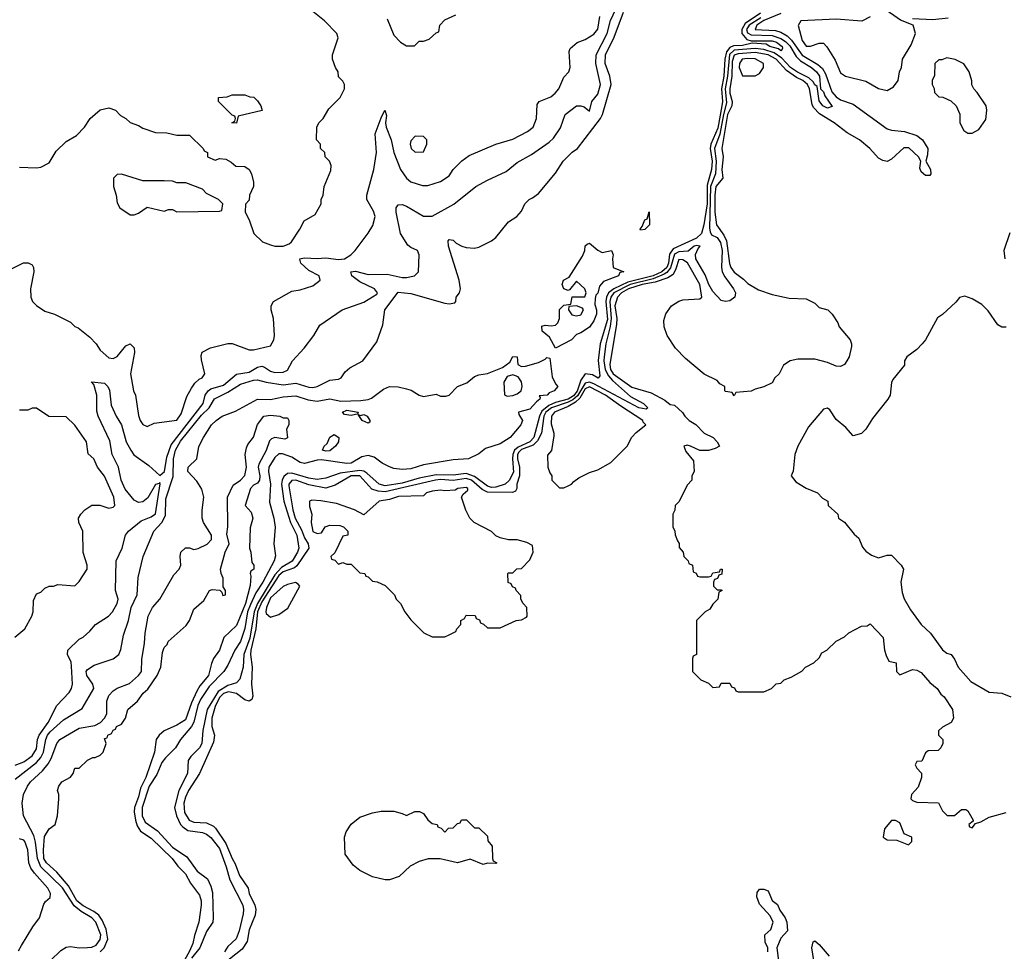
# Model space of a CAD drawing. Header units: inches. Extents: x 2380249 to 2585472, y 382747 to 546448.
# Tile 467 of 626: x 2513071 to 2517701, y 481193 to 485575. Entities that reach past the tile are written whole.
import ezdxf

# ---------------------------------------------------------------- set-up
doc = ezdxf.new("R2010")
doc.units = ezdxf.units.IN
doc.header["$MEASUREMENT"] = 0
doc.layers.add('C5418', color=7, linetype='Continuous')

msp = doc.modelspace()

# ---------------------------------------------------------------- linework, layer by layer
at = {"layer": 'C5418', "color": 4}
for points, elevation in [([(2513030, 484402), (2513088.4, 484431.6), (2513111.6, 484431.6), (2513130, 484422), (2513136, 484410), (2513137.3, 484390), (2513122, 484310), (2513124, 484270), (2513131.3, 484250), (2513150, 484231.3), (2513190, 484204.7), (2513234, 484190), (2513310, 484152), (2513330, 484132), (2513345.4, 484125.4), (2513401.4, 484081.4), (2513430.5, 484050.5), (2513450, 484021), (2513490, 483984.7), (2513510, 483981), (2513530, 483990.8), (2513570, 484042), (2513590, 484050.8), (2513610, 484031.3), (2513610.5, 484009.5), (2513591.3, 483910), (2513606.8, 483830), (2513614.8, 483810), (2513630, 483714), (2513638, 483690), (2513650, 483672), (2513670, 483662), (2513703.1, 483676.9), (2513810, 483692), (2513830, 483722), (2513857.5, 483802.5), (2513878.6, 483841.4), (2513894.5, 483865.5), (2513915.1, 483884.9), (2513929.2, 483890.8), (2513942, 483910), (2513925.2, 483974.8), (2513924, 483996), (2513928.9, 484011.1), (2513968.9, 484031.1), (2514050, 484052), (2514070, 484052), (2514150, 484022.8), (2514170, 484022.8), (2514250, 484041), (2514266, 484070), (2514269.3, 484090), (2514265.2, 484170), (2514253.2, 484210), (2514254, 484230), (2514264, 484250), (2514350, 484298.8), (2514390, 484304), (2514450, 484322.8), (2514484, 484350), (2514479, 484370), (2514430, 484396.2), (2514392.3, 484430), (2514388.9, 484448.9), (2514386, 484450), (2514410, 484455.3), (2514470, 484451.6), (2514510, 484456), (2514570, 484447), (2514598, 484450), (2514628.7, 484470), (2514648.7, 484490), (2514709.3, 484570.7), (2514731.9, 484608.1), (2514742.7, 484650), (2514734.9, 484674.9), (2514703.7, 484730), (2514703.7, 484750), (2514735.6, 484870), (2514749.5, 484950), (2514742, 485038), (2514770, 485114), (2514788.7, 485150), (2514795.3, 485124.7), (2514791, 485090), (2514794.8, 485070), (2514817.6, 485010), (2514830.4, 484950), (2514862.4, 484870), (2514890, 484830.6), (2514910, 484813.4), (2514964.7, 484795.3), (2514990, 484796), (2515050, 484814.8), (2515090, 484841), (2515110, 484871), (2515150, 484911), (2515184.1, 484935.9), (2515309.6, 484990.4), (2515390, 485014), (2515459, 485050), (2515485.2, 485070), (2515500.9, 485110), (2515503.6, 485176.4), (2515514, 485190), (2515568.1, 485211.9), (2515589.4, 485230), (2515606.6, 485250), (2515630, 485304.7), (2515654, 485330), (2515659, 485350), (2515654.6, 485425.4), (2515660.2, 485439.8), (2515692.5, 485467.5), (2515730, 485482.8), (2515770, 485507.3), (2515790, 485531.3), (2515799.5, 485590)], 32), ([(2513050, 482068), (2513090, 482084.4), (2513130, 482113.4), (2513150, 482146), (2513155.1, 482190), (2513162.6, 482210), (2513205.4, 482270), (2513246, 482350), (2513303.7, 482410), (2513314.5, 482430), (2513319.5, 482450), (2513314.5, 482534.5), (2513312.5, 482552.5), (2513295.3, 482590), (2513298, 482610), (2513350, 482662), (2513368.9, 482671.1), (2513400.2, 482699.8), (2513428, 482730), (2513488, 482770), (2513508, 482790), (2513528.7, 482830), (2513534, 482850), (2513522, 482890), (2513525.2, 483030), (2513553.2, 483090), (2513568.7, 483150), (2513582, 483170), (2513641.5, 483218.5), (2513690, 483236.3), (2513709.5, 483250.5), (2513731.4, 483391.4), (2513730, 483398), (2513726.8, 483393.2), (2513710, 483389.3), (2513673.6, 483326.4), (2513650, 483307), (2513630, 483304.5), (2513610, 483315.1), (2513567.5, 483367.5), (2513548.5, 483410), (2513535.1, 483470), (2513505.6, 483530), (2513495.1, 483595.1), (2513439.3, 483710), (2513433.6, 483733.6), (2513433.2, 483810), (2513419, 483859), (2513408, 483872), (2513470, 483866), (2513486, 483850), (2513493, 483833), (2513501.6, 483761.6), (2513524.9, 483710), (2513550.3, 483670), (2513571.8, 483590), (2513593.4, 483550), (2513608.4, 483528.4), (2513678.5, 483478.5), (2513730, 483430.8), (2513751.3, 483450), (2513762.2, 483517.8), (2513784, 483576), (2513934.5, 483770), (2513943.5, 483810), (2513956.9, 483830), (2513970, 483838.5), (2514030, 483856.9), (2514090, 483908.7), (2514150, 483916.9), (2514190, 483941.1), (2514210, 483945.3), (2514221.7, 483941.7), (2514250, 483922), (2514270, 483916.3), (2514310, 483917.3), (2514330, 483926.8), (2514353.2, 483970), (2514409, 484030), (2514454, 484090), (2514482, 484138), (2514588, 484210), (2514690, 484246.8), (2514750, 484284.7), (2514754, 484290), (2514739, 484310), (2514670, 484342), (2514633.2, 484370), (2514628.7, 484390), (2514650, 484391.8), (2514710, 484377.6), (2514798.9, 484378.9), (2514870, 484362.4), (2514890, 484362), (2514928, 484370), (2514946, 484390), (2514948.7, 484470), (2514942, 484490), (2514910, 484504), (2514895.5, 484515.5), (2514861.2, 484570), (2514840.9, 484670), (2514841.2, 484690), (2514850, 484704.7), (2514870, 484706), (2514890, 484698.8), (2514970, 484650.5), (2515010, 484650.5), (2515111.7, 484708.3), (2515215.3, 484790), (2515270, 484821), (2515358, 484862), (2515410, 484904), (2515478, 484942), (2515561.2, 484998.8), (2515581.2, 485018.8), (2515614, 485066), (2515635.3, 485130), (2515688.7, 485170), (2515710, 485171), (2515726, 485166), (2515750, 485144.7), (2515761.2, 485190), (2515790, 485224.9), (2515802.4, 485270), (2515780.4, 485370), (2515781, 485410), (2515832.7, 485510), (2515849.1, 485570.9), (2515874.8, 485625.2)], 28), ([(2513050, 482003.2), (2513150, 482081.5), (2513170, 482104.9), (2513182.3, 482130), (2513194.1, 482190), (2513201.5, 482210), (2513213.9, 482226), (2513277.7, 482282.3), (2513364.5, 482335.5), (2513419.7, 482430), (2513415.1, 482450), (2513386.3, 482490), (2513384.2, 482510), (2513390, 482519.1), (2513421.6, 482538.4), (2513510.9, 482569.1), (2513537.6, 482590), (2513547.2, 482612.7), (2513559.6, 482680.4), (2513582.4, 482750), (2513594.8, 482810), (2513623.1, 482870), (2513628.3, 482951.7), (2513651.5, 483050), (2513702, 483170), (2513739.2, 483210), (2513756.2, 483243.8), (2513758.8, 483321.2), (2513793.2, 483426.8), (2513794.5, 483510), (2513804.3, 483550), (2513826.7, 483593.3), (2513925.5, 483714.5), (2513962.5, 483750), (2513987.5, 483792.5), (2514050, 483823.6), (2514110, 483861.3), (2514170, 483880.2), (2514190, 483882), (2514230.2, 483870.2), (2514310, 483857.8), (2514370, 483865.4), (2514430, 483847), (2514450, 483846), (2514470, 483850.3), (2514530, 483880.5), (2514570, 483884), (2514582, 483890), (2514600.9, 483919.1), (2514622.7, 483937.3), (2514684, 483970), (2514750, 484060.7), (2514779.2, 484140.8), (2514788.2, 484210), (2514850, 484294), (2514910, 484288), (2515070, 484241.6), (2515090, 484239.1), (2515116.5, 484243.5), (2515122, 484250), (2515124, 484270), (2515139.3, 484290), (2515143.7, 484310), (2515137.6, 484350), (2515087, 484510), (2515085.2, 484534.8), (2515090, 484542), (2515110, 484538.8), (2515124.1, 484524.1), (2515150, 484510.6), (2515170, 484504), (2515210, 484501), (2515230, 484506), (2515290, 484534.8), (2515310, 484551), (2515370, 484624.7), (2515408, 484650), (2515430, 484674), (2515446, 484710), (2515466, 484730), (2515483.1, 484736.9), (2515510, 484758), (2515590, 484854), (2515627.3, 484910), (2515668.5, 484951.5), (2515694.5, 484970), (2515802.7, 485110), (2515812.2, 485130), (2515852.6, 485270), (2515846.4, 485310), (2515824.5, 485370), (2515826.2, 485410), (2515866, 485494), (2515909.8, 485610.2)], 24), ([(2513070, 484882), (2513150, 484878), (2513170, 484882), (2513210, 484902), (2513243.1, 484956.9), (2513290, 485002), (2513338, 485030), (2513375.3, 485070), (2513402, 485110), (2513450, 485151), (2513490, 485161), (2513522, 485150), (2513545.4, 485125.4), (2513570.9, 485110.9), (2513590, 485092), (2513630, 485078), (2513650, 485064.7), (2513710, 485044.7), (2513763.6, 485043.6), (2513810, 485032), (2513870, 485032), (2513934, 484970), (2513938, 484958), (2513954, 484950), (2513954, 484930), (2513990, 484914), (2514010, 484922), (2514039.6, 484919.6), (2514066, 484906), (2514087.1, 484887.1), (2514130, 484884.7), (2514150, 484871.3), (2514161, 484850), (2514170.7, 484810.7), (2514170.8, 484790), (2514151.3, 484750), (2514150, 484726), (2514132.7, 484707.3), (2514132, 484670), (2514150, 484634), (2514172, 484570), (2514212, 484530), (2514250, 484516.3), (2514270, 484510.6), (2514309.5, 484510.5), (2514338.4, 484521.6), (2514349, 484530), (2514388.7, 484590), (2514408, 484630), (2514460.4, 484659.6), (2514488, 484710), (2514488, 484730), (2514498, 484750), (2514502, 484790), (2514534.6, 484865.4), (2514535.3, 484890), (2514528, 484910), (2514508, 484930), (2514506, 484950), (2514486, 484970), (2514486, 484990), (2514466, 485010), (2514468, 485070), (2514478, 485090), (2514498, 485110), (2514524, 485156), (2514578, 485210), (2514598, 485250), (2514598, 485270), (2514590, 485286), (2514570, 485306), (2514568, 485330), (2514555.3, 485350), (2514542, 485390), (2514542, 485410), (2514568.7, 485490), (2514562, 485510), (2514504, 485570), (2514450, 485613.2)], 36), ([(2516554.3, 485605.7), (2516483.1, 485556.9), (2516466, 485530), (2516466, 485510), (2516490, 485482.7), (2516510, 485475.2), (2516610, 485475.3), (2516630.3, 485470), (2516656.9, 485450), (2516658, 485442), (2516654, 485430), (2516650.3, 485429.7), (2516638.9, 485438.9), (2516598.4, 485450), (2516580.7, 485460.7), (2516514.7, 485465.3), (2516470, 485454.4), (2516427.2, 485452.8), (2516410, 485444.9), (2516395, 485425), (2516386.8, 485390), (2516382.5, 485310), (2516370.5, 485250), (2516376.3, 485190), (2516373.3, 485170), (2516354.1, 485065.9), (2516321.1, 484990), (2516317.7, 484970), (2516327.1, 484910), (2516324.1, 484870), (2516303.2, 484796.8), (2516303, 484710), (2516288.8, 484610), (2516276.6, 484570), (2516252.9, 484547.1), (2516143.2, 484496.8), (2516127.3, 484472.7), (2516121.2, 484430), (2516113.3, 484410), (2516090.9, 484389.1), (2516050, 484369.9), (2515930, 484340.7), (2515864.1, 484310), (2515839.8, 484290), (2515830.1, 484270), (2515827.5, 484250), (2515834.4, 484165.6), (2515800.1, 484050), (2515791.7, 483971.7), (2515799.5, 483900.5), (2515790.4, 483889.7), (2515764.2, 483904.2), (2515730, 483909.6), (2515710, 483880.5), (2515691.7, 483828.3), (2515674.4, 483805.6), (2515650, 483790.8), (2515590, 483774.1), (2515559.3, 483760.7), (2515526.1, 483733.9), (2515515, 483710), (2515488.7, 483610), (2515470.4, 483589.6), (2515414.9, 483565.1), (2515397.6, 483550), (2515390.1, 483530), (2515388.8, 483510), (2515392.6, 483447.4), (2515372.4, 483407.6), (2515354.4, 483390), (2515310, 483376.8), (2515290, 483375.2), (2515270, 483380.6), (2515210, 483427.3), (2515170, 483440.7), (2515110, 483432.4), (2515030, 483434.8), (2514950, 483419), (2514870, 483395), (2514790, 483383.2), (2514760.7, 483390), (2514702.8, 483442.8), (2514690, 483451.4), (2514670, 483455.6), (2514577.4, 483442.6), (2514510, 483419.1), (2514470, 483412.9), (2514430, 483418.2), (2514350, 483442.9), (2514330, 483441.2), (2514312.9, 483427.2), (2514304.6, 483410), (2514302.5, 483390), (2514313.7, 483310), (2514344, 483210), (2514374.6, 483150), (2514384.2, 483090), (2514377.5, 483070), (2514352, 483028), (2514301.5, 482998.5), (2514270, 482963.9), (2514190, 482829.8), (2514173.2, 482790), (2514153.8, 482666.2), (2514125.1, 482590), (2514122.2, 482530), (2514106.4, 482473.6), (2514090, 482455.6), (2514050, 482444.2), (2514004.4, 482415.6), (2513952.4, 482330), (2513932.4, 482232.4), (2513926.9, 482170), (2513916.9, 482150), (2513875.3, 482110), (2513862.6, 482090), (2513859.5, 482030), (2513819.1, 481950), (2513799.6, 481870), (2513809.1, 481830), (2513827.9, 481790), (2513838, 481778), (2513862, 481762), (2513930, 481752.6), (2513950, 481744.2), (2513970, 481728.4), (2514010, 481676.4), (2514042.4, 481590), (2514059, 481530), (2514119.6, 481410), (2514124, 481390), (2514122, 481370), (2514103.5, 481290), (2514088.5, 481251.5), (2514050, 481216.3), (2514034.7, 481190)], 24), ([(2514799.6, 485579.6), (2514830, 485502), (2514862, 485470), (2514890, 485452), (2514927.3, 485452.7), (2514950, 485474), (2514970, 485474), (2514996.4, 485483.6), (2515030, 485514), (2515042, 485518), (2515046, 485550), (2515070, 485574), (2515122, 485598)], 36), ([(2516650, 485603.9), (2516570, 485571.1), (2516538, 485550), (2516529.5, 485529.5), (2516624.8, 485524.8), (2516650, 485517.2), (2516679.5, 485499.5), (2516699.5, 485479.5), (2516750, 485408.4), (2516823.9, 485363.9), (2516845.3, 485345.3), (2516860.3, 485320.3), (2516890, 485236.4), (2516910, 485212.9), (2516930, 485198), (2516990, 485177.3), (2517150, 485062.8), (2517170, 485056.3), (2517232, 485050), (2517290, 485030.6), (2517316, 485010), (2517341, 484970), (2517339.8, 484940.2), (2517331.3, 484910), (2517354, 484870), (2517356, 484850), (2517350, 484842), (2517330, 484842.7), (2517310, 484859), (2517303.2, 484876.8), (2517308, 484910), (2517298, 484930), (2517252.1, 484972.1), (2517227.9, 484972.1), (2517170, 484919), (2517150, 484909), (2517130, 484913.2), (2517110, 484924), (2517069.2, 484970), (2517019.3, 485010), (2516962.7, 485042.7), (2516900.9, 485090), (2516832.1, 485132.1), (2516803.1, 485163.1), (2516796.9, 485176.9), (2516784.6, 485250), (2516775.7, 485270), (2516753.1, 485290), (2516723.8, 485303.8), (2516676.3, 485336.3), (2516627.4, 485390), (2516590, 485410.4), (2516530, 485421.3), (2516450, 485415.3), (2516430, 485408.3), (2516421.7, 485378.3), (2516419.8, 485310), (2516409.6, 485250), (2516410.2, 485230), (2516420.6, 485190), (2516419.6, 485170), (2516398.9, 485130), (2516373.1, 484970), (2516378.7, 484930), (2516372.4, 484870), (2516378, 484830), (2516345.2, 484790), (2516339.8, 484750), (2516339.3, 484670), (2516347.6, 484610), (2516381.7, 484561.7), (2516395, 484535), (2516409.2, 484429.2), (2516415.5, 484410), (2516430, 484387.7), (2516475.2, 484355.2), (2516494.4, 484334.4), (2516544.5, 484304.5), (2516610, 484282.8), (2516690, 484266), (2516770, 484262), (2516810, 484242), (2516830, 484222), (2516870.9, 484210.9), (2516892, 484190), (2516918, 484150), (2516924.7, 484130), (2516976, 484070), (2516982.8, 484050), (2516982, 484038), (2516970.7, 483990), (2516960.7, 483970), (2516950, 483954), (2516930, 483944), (2516910, 483945.2), (2516870, 483962.7), (2516810, 483979.3), (2516730, 483979), (2516694, 483970), (2516662, 483950), (2516642, 483910), (2516622, 483890), (2516610, 483868), (2516570, 483848), (2516530, 483838), (2516510, 483828), (2516438, 483822), (2516430, 483806), (2516422, 483822), (2516390, 483826), (2516386, 483830), (2516386, 483850), (2516363.1, 483863.1), (2516350, 483878), (2516290, 483908), (2516202, 483982), (2516155.3, 484030), (2516115.3, 484090), (2516102, 484130), (2516100.2, 484159.8), (2516110, 484192), (2516135.3, 484230), (2516170, 484251.3), (2516190, 484258), (2516270, 484262.8), (2516279, 484270), (2516269.3, 484330), (2516211.3, 484431.3), (2516190, 484445.1), (2516170, 484447.6), (2516156.8, 484403.2), (2516143.7, 484376.3), (2516119.5, 484360.5), (2516059.1, 484340.9), (2515998.4, 484330), (2515934.3, 484310), (2515900.2, 484290), (2515882.2, 484270), (2515869.5, 484230), (2515878.8, 484170), (2515876.9, 484143.1), (2515846.4, 483953.6), (2515849.5, 483930), (2515861.8, 483910), (2515950, 483847.4), (2516039.8, 483819.8), (2516105.4, 483785.4), (2516130, 483764.7), (2516150, 483762), (2516187.3, 483727.3), (2516198, 483710), (2516218.8, 483690), (2516250.5, 483670.5), (2516290, 483631), (2516331.3, 483610), (2516351.3, 483590), (2516362, 483570), (2516342, 483558), (2516310, 483548.7), (2516268.7, 483548.7), (2516226, 483570), (2516210, 483574), (2516194, 483570), (2516203.6, 483543.6), (2516239.6, 483499.6), (2516242, 483450), (2516232, 483430), (2516231.3, 483408.7), (2516210, 483386), (2516171.6, 483308.4), (2516154, 483290), (2516151.6, 483268.4), (2516142, 483250), (2516142, 483190), (2516152, 483170), (2516152.7, 483152.7), (2516163.6, 483123.6), (2516171.6, 483111.6), (2516172.7, 483092.7), (2516191.3, 483071.3), (2516194, 483050), (2516214, 483030), (2516218, 483018), (2516234, 483010), (2516238, 482978), (2516252.7, 482972.7), (2516258, 482958), (2516270, 482954), (2516310, 482954), (2516322, 482958), (2516330, 482974), (2516362, 482978), (2516366, 482990), (2516374, 482990), (2516372.7, 482967.3), (2516358, 482962), (2516352.7, 482947.3), (2516338, 482942), (2516334, 482930), (2516334, 482910), (2516350, 482894), (2516370, 482894), (2516374, 482890), (2516358, 482882), (2516354, 482850), (2516330, 482826), (2516316.9, 482803.1), (2516294, 482790), (2516254, 482750), (2516254, 482590), (2516238, 482582), (2516234, 482570), (2516234, 482510), (2516274, 482470), (2516310, 482454), (2516330, 482434), (2516362, 482438), (2516370, 482454), (2516410, 482454), (2516418, 482438), (2516432.7, 482432.7), (2516438, 482418), (2516450, 482414), (2516570, 482414), (2516606, 482430), (2516628.4, 482451.6), (2516650, 482454), (2516666, 482470), (2516698, 482482), (2516748.4, 482511.6), (2516766, 482530), (2516806, 482550), (2516830, 482574), (2516843.1, 482596.9), (2516866, 482610), (2516910, 482652), (2516950, 482672), (2516970, 482692), (2517030, 482722), (2517056.4, 482723.6), (2517070, 482734), (2517131.3, 482670), (2517138, 482610), (2517145.4, 482585.4), (2517158, 482558), (2517192, 482550), (2517194, 482510), (2517210, 482494), (2517270, 482518), (2517290, 482516), (2517310, 482504.7), (2517350, 482458), (2517384.7, 482430), (2517402.8, 482402.8), (2517418, 482390), (2517458, 482330), (2517462, 482290), (2517451, 482270), (2517410, 482248), (2517392, 482230), (2517392, 482210), (2517411.3, 482190), (2517411.3, 482170), (2517402, 482150), (2517390, 482138), (2517343.6, 482136.4), (2517330, 482126), (2517312.7, 482087.3), (2517290, 482086), (2517282, 482070), (2517290, 482054), (2517311.3, 482031.3), (2517311.1, 482011.1), (2517295.3, 481964.7), (2517264.7, 481930), (2517262, 481910), (2517270, 481902), (2517290, 481894), (2517391.6, 481891.6), (2517410, 481854), (2517432.7, 481832.7), (2517467.3, 481832.7), (2517500.4, 481859.6), (2517519.6, 481859.6), (2517530, 481854), (2517554, 481810), (2517554, 481806), (2517534, 481790), (2517538, 481778), (2517550, 481774), (2517566, 481794), (2517590, 481802), (2517630, 481824.7), (2517710, 481846.8)], 32), ([(2517070.9, 485589.1), (2517030.9, 485569.1), (2516910, 485577.3), (2516744.7, 485570), (2516731.6, 485548.4), (2516750, 485478), (2516770, 485451), (2516790, 485451), (2516830, 485464.7), (2516850, 485464.7), (2516867.1, 485447.1), (2516904.9, 485384.9), (2516930, 485324.7), (2516954, 485310), (2517050, 485286), (2517110, 485251.3), (2517150, 485242), (2517180.4, 485259.6), (2517202, 485290), (2517208.7, 485330), (2517218, 485350), (2517222, 485390), (2517263.1, 485456.9), (2517284, 485510), (2517272.7, 485550), (2517212.9, 485572.9), (2517130, 485631.3)], 36), ([(2516555.6, 485584.4), (2516501.1, 485550), (2516487.9, 485530), (2516493.6, 485513.6), (2516510, 485504.4), (2516610, 485501.2), (2516650, 485487.5), (2516672.1, 485472.1), (2516692, 485452), (2516722.4, 485402.4), (2516741.8, 485381.8), (2516794.9, 485350), (2516818.6, 485330), (2516831.8, 485310), (2516836.3, 485250), (2516850, 485236.3), (2516857.4, 485217.4), (2516892.2, 485167.8), (2516870, 485158.7), (2516846.9, 485170), (2516830, 485193.2), (2516821.5, 485261.5), (2516810, 485269.5), (2516802.8, 485282.8), (2516781.3, 485301.3), (2516728, 485328), (2516695.5, 485350), (2516654.5, 485394.5), (2516618.9, 485418.9), (2516570, 485435.5), (2516530, 485439.9), (2516430, 485432.5), (2516408.5, 485411.5), (2516400.1, 485310), (2516388.7, 485250), (2516395, 485185), (2516379.9, 485130), (2516362.8, 485037.2), (2516338.3, 484970), (2516346.7, 484910), (2516342.7, 484850), (2516320.1, 484790), (2516315.4, 484595.4), (2516317.1, 484577.1), (2516324, 484564), (2516350, 484550.2), (2516366.6, 484526.6), (2516374, 484490), (2516371, 484411), (2516374.5, 484390), (2516386.3, 484366.3), (2516427.6, 484310), (2516437.4, 484290), (2516434.4, 484270), (2516410, 484253), (2516390, 484249.6), (2516370, 484254.7), (2516330, 484296.9), (2516311.6, 484330), (2516294.9, 484374.9), (2516250.9, 484450), (2516249.6, 484470.4), (2516261.3, 484498.7), (2516271.1, 484510), (2516253.3, 484513.3), (2516242, 484510), (2516213.6, 484486.4), (2516170, 484483), (2516150, 484472.9), (2516131.6, 484408.4), (2516114.4, 484385.6), (2516102.1, 484377.9), (2516050, 484355.9), (2515941.2, 484330), (2515864.4, 484290), (2515850.8, 484270), (2515846.7, 484250), (2515852.9, 484170), (2515848, 484132), (2515826.8, 484050), (2515819.5, 483990), (2515818, 483970), (2515824.8, 483930), (2515840.3, 483900.3), (2515858.6, 483878.6), (2515943.7, 483803.7), (2516003.8, 483770), (2516024, 483750), (2516017.3, 483742.7), (2515982, 483750), (2515770, 483862.5), (2515750, 483869.9), (2515730, 483866), (2515693.6, 483806.5), (2515672.5, 483787.5), (2515650, 483775.8), (2515572.4, 483750), (2515545, 483730), (2515535.9, 483710), (2515524.4, 483630), (2515506, 483594), (2515485.8, 483574.2), (2515430, 483553.3), (2515418.7, 483541.3), (2515411.5, 483530), (2515411.5, 483510), (2515421.2, 483470), (2515421.5, 483430), (2515408.2, 483390), (2515408.8, 483370), (2515403.1, 483356.9), (2515389, 483351), (2515270, 483352.5), (2515245.1, 483365.1), (2515195.3, 483410), (2515170, 483417.8), (2515110, 483407.7), (2515050, 483412.4), (2515026.8, 483410), (2514790, 483353.9), (2514757.2, 483357.2), (2514727.5, 483367.5), (2514670, 483430.5), (2514630, 483429.8), (2514553.7, 483386.3), (2514510, 483372.1), (2514430, 483387.1), (2514370, 483408.7), (2514350, 483408), (2514337.3, 483390), (2514337.3, 483382.7), (2514354.7, 483270), (2514367, 483230), (2514396.5, 483176.5), (2514410, 483137.6), (2514427.8, 483110), (2514430.3, 483090), (2514374.2, 483005.8), (2514363.5, 482996.5), (2514310, 482978.3), (2514290, 482960.7), (2514210, 482837.7), (2514188.9, 482790), (2514181.5, 482710), (2514157.7, 482610), (2514155.9, 482590), (2514164.4, 482530), (2514160.3, 482450), (2514166.7, 482393.3), (2514162.5, 482377.5), (2514150, 482369.6), (2514130, 482376.4), (2514090, 482405.3), (2514053.6, 482413.6), (2514030, 482406.2), (2514010, 482386.9), (2513990, 482344.5), (2513974, 482290), (2513974.3, 482250), (2513986.7, 482210), (2513982.9, 482177.1), (2513917, 482030), (2513865.3, 481950), (2513850, 481918), (2513843.2, 481890), (2513845.5, 481845.5), (2513867.2, 481810), (2513890, 481800.8), (2513950, 481797.4), (2513981.8, 481781.8), (2513992.4, 481772.4), (2514040.2, 481700.2), (2514069.4, 481629.4), (2514084.8, 481604.8), (2514104.9, 481550), (2514144.9, 481490), (2514150, 481464.7), (2514177.3, 481410), (2514182, 481390), (2514177.5, 481362.5), (2514150, 481294), (2514140.7, 481239.3), (2514116.5, 481203.5), (2514027.3, 481132.7)], 28), ([(2517437, 485583), (2517365.3, 485574.7), (2517270, 485579)], 32), ([(2517726.4, 484573.6), (2517698, 484490), (2517702.8, 484450)], 36), ([(2517710, 484129.2), (2517690, 484129.4), (2517670, 484139.3), (2517625.6, 484205.6), (2517595.5, 484235.5), (2517550, 484262), (2517514.6, 484274.6), (2517490, 484268.7), (2517473, 484247), (2517410, 484189), (2517386.8, 484173.2), (2517330.4, 484069.6), (2517314.8, 484050), (2517290, 484024), (2517242, 483990), (2517232, 483970), (2517231.3, 483950), (2517176.9, 483883.1), (2517171, 483869), (2517164, 483810), (2517153.4, 483790), (2517080.5, 483699.5), (2517050, 483649), (2517030, 483629), (2516990, 483618), (2516956.5, 483656.5), (2516910, 483695.3), (2516880.2, 483740.2), (2516870, 483748.7), (2516850, 483744), (2516780.2, 483659.8), (2516730.3, 483570), (2516715.8, 483530), (2516707.7, 483452.3), (2516698, 483430), (2516721.4, 483401.4), (2516770, 483371), (2516822, 483350), (2516845.4, 483325.4), (2516871, 483311), (2516872, 483290), (2516918, 483250), (2516922, 483230), (2516950, 483212), (2516995.3, 483155.3), (2517016.8, 483136.8), (2517033.7, 483093.7), (2517050, 483076), (2517076.8, 483056.8), (2517110, 483044.7), (2517150, 483057.3), (2517170, 483057.3), (2517216, 483010), (2517227.3, 482990), (2517214.9, 482930), (2517220.3, 482880.3), (2517230.4, 482850.4), (2517259.3, 482799.3), (2517310.7, 482730), (2517354, 482690), (2517410, 482611), (2517430, 482596), (2517451, 482590), (2517467.3, 482567.3), (2517484, 482530), (2517542.9, 482462.9), (2517630, 482412.7), (2517690, 482406.8), (2517731, 482390)], 36), ([(2513216.2, 481150), (2513263.7, 481196.3), (2513290, 481212.7), (2513310, 481215.3), (2513350, 481209.2), (2513390, 481210.3), (2513410, 481212.9), (2513430, 481222.3), (2513450, 481248.4), (2513453, 481270), (2513428.7, 481330), (2513410.4, 481350.4), (2513360.6, 481380.6), (2513327.4, 481407.4), (2513271.6, 481491.6), (2513170, 481590.9), (2513154.6, 481630), (2513146, 481706), (2513137.8, 481737.8), (2513089.7, 481830), (2513082.4, 481890), (2513089.6, 481930), (2513107.7, 481970), (2513122, 481990), (2513177.6, 482042.4), (2513204.8, 482075.2), (2513219.4, 482100.6), (2513245.7, 482170), (2513260.4, 482190), (2513350, 482243.2), (2513424.2, 482255.8), (2513451, 482269), (2513470.5, 482289.5), (2513480.2, 482310), (2513480.9, 482370), (2513490, 482395.8), (2513510, 482418.7), (2513528.9, 482431.1), (2513586.6, 482453.4), (2513629.4, 482490), (2513644, 482510), (2513645.4, 482565.4), (2513658, 482642), (2513660.4, 482690), (2513675.8, 482770), (2513695.8, 482810), (2513729.6, 482850), (2513796.2, 482963.8), (2513820.9, 482990), (2513829.2, 483010), (2513825.2, 483050), (2513829.4, 483070), (2513850, 483090.7), (2513870, 483090.8), (2513890, 483084), (2513910, 483088), (2513952.1, 483107.9), (2513973.3, 483130), (2513973.3, 483150), (2513935.8, 483210), (2513929.7, 483230), (2513928.3, 483268.3), (2513936.8, 483330), (2513927.7, 483367.7), (2513904.6, 483404.6), (2513861.6, 483450), (2513862.9, 483470), (2513903.7, 483510), (2513912.9, 483567.1), (2513936, 483610), (2513972.3, 483670), (2513995.1, 483690), (2514023.7, 483710), (2514085.6, 483734.4), (2514190, 483790.3), (2514250, 483788.8), (2514310, 483801.5), (2514370, 483806.3), (2514427.2, 483787.2), (2514470, 483780.9), (2514530, 483791.4), (2514581.7, 483781.7), (2514675, 483784.9), (2514710, 483788.9), (2514724.9, 483795.1), (2514781.8, 483838.2), (2514810.3, 483850.3), (2514850, 483848.4), (2514890, 483839.5), (2514912.3, 483832.3), (2514950, 483808.8), (2514970, 483803.6), (2515030, 483813.2), (2515050, 483805.2), (2515075.5, 483804.5), (2515090.8, 483809.2), (2515129.7, 483850), (2515173.4, 483866.6), (2515210, 483896.3), (2515230, 483905.5), (2515270, 483910.4), (2515340.7, 483939.3), (2515375.1, 483964.9), (2515390, 483990.8), (2515411, 483990), (2515412.7, 483952.7), (2515430, 483944.7), (2515450, 483946), (2515510, 483963.6), (2515541.6, 483978.4), (2515550, 483986.7), (2515563.5, 483983.5), (2515574.7, 483894.7), (2515590, 483862), (2515602, 483850), (2515584.7, 483830), (2515560.5, 483819.5), (2515551, 483810), (2515514, 483806), (2515518.8, 483798.8), (2515517.3, 483790), (2515501.5, 483778.5), (2515470, 483742.7), (2515416, 483730), (2515418, 483718), (2515436, 483690), (2515426.8, 483670), (2515377.3, 483610), (2515330, 483580.5), (2515262, 483558), (2515230, 483533.2), (2515182, 483510), (2515110, 483504.7), (2514970, 483480.9), (2514910, 483462.7), (2514870, 483459.7), (2514830, 483464.2), (2514810, 483471.6), (2514775.1, 483490), (2514737.8, 483517.8), (2514710, 483524.8), (2514680.2, 483519.8), (2514630.3, 483490), (2514610, 483487.3), (2514490, 483504.5), (2514470, 483504), (2514410, 483487.1), (2514390, 483492.4), (2514350, 483517.3), (2514307.2, 483532.8), (2514290, 483533.6), (2514270, 483516.2), (2514242.3, 483470), (2514240.2, 483450), (2514250.1, 483390.1), (2514245.4, 483305.4), (2514265.5, 483230), (2514271.7, 483188.3), (2514266.4, 483110), (2514273.4, 483053.4), (2514266.9, 483030), (2514215.1, 482930), (2514181.1, 482878.9), (2514156.1, 482823.9), (2514142.8, 482790), (2514130, 482712.3), (2514110, 482649.8), (2514082.9, 482610), (2514050, 482539.6), (2514030.3, 482510), (2513961.6, 482438.4), (2513921.7, 482378.3), (2513908.7, 482350), (2513890, 482271.8), (2513879.3, 482250), (2513826.7, 482190), (2513803.1, 482150), (2513756.4, 482103.6), (2513739.4, 482080.6), (2513715.5, 482024.5), (2513679.8, 481970), (2513647, 481870), (2513647.6, 481830), (2513661.4, 481801.4), (2513719.8, 481759.8), (2513790, 481683.2), (2513857.7, 481637.7), (2513905.7, 481570), (2513953.4, 481533.4), (2513970, 481499.1), (2513976.9, 481470), (2513981.1, 481350), (2513978.7, 481330), (2513950, 481287), (2513918, 481210), (2513878.4, 481161.6)], 16), ([(2513048.7, 482671.3), (2513095.3, 482710), (2513128.7, 482770), (2513134, 482790), (2513136.4, 482843.6), (2513150, 482874), (2513170, 482882), (2513190, 482902), (2513208.9, 482911.1), (2513230, 482911.3), (2513250, 482918), (2513330, 482912), (2513350, 482932), (2513388, 482990), (2513388.7, 483010), (2513369.1, 483069.1), (2513368.7, 483170), (2513348.7, 483210), (2513348, 483230), (2513358, 483250), (2513378, 483270), (2513410, 483291.3), (2513448.4, 483291.6), (2513490, 483278), (2513510, 483282), (2513518, 483290), (2513513.2, 483330), (2513470, 483428.7), (2513437.2, 483470), (2513419, 483510), (2513393.6, 483533.6), (2513385.2, 483590), (2513330, 483668), (2513290, 483708), (2513208.4, 483708.4), (2513150, 483748), (2513130, 483748), (2513110, 483738), (2513070, 483738)], 32), ([(2513450, 481190.2), (2513467.6, 481210), (2513484.8, 481250), (2513477.5, 481297.5), (2513458.9, 481338.9), (2513442.4, 481362.4), (2513419.9, 481379.9), (2513370, 481406.3), (2513339.8, 481430), (2513300.5, 481500.5), (2513244.9, 481564.9), (2513197.6, 481610), (2513185.3, 481630), (2513182.6, 481670), (2513187, 481733), (2513209, 481770), (2513238, 481790), (2513249, 481830), (2513255.3, 481910), (2513255.3, 481930), (2513249, 481950), (2513255.3, 481970), (2513269.1, 481990.9), (2513310, 482012), (2513322, 482030), (2513330, 482054), (2513350, 482054), (2513390, 482092), (2513414.6, 482105.4), (2513425.4, 482105.4), (2513450, 482116), (2513464, 482130), (2513478, 482170), (2513470, 482194), (2513482, 482198), (2513486, 482210), (2513502, 482218), (2513510, 482234), (2513522, 482238), (2513526, 482250), (2513550, 482262), (2513568.7, 482290), (2513579, 482330), (2513625.2, 482370), (2513652, 482408), (2513673.4, 482426.6), (2513718, 482490), (2513735.1, 482530), (2513742, 482598), (2513750, 482622), (2513764, 482636), (2513769.3, 482650.7), (2513853.6, 482726.4), (2513869, 482750), (2513890, 482802), (2513936.5, 482843.5), (2513964, 482890), (2513975.3, 482895.3), (2514012.7, 482892.7), (2514022, 482882), (2514026.8, 482866.8), (2514038, 482870), (2514038, 482890), (2514027.3, 482907.3), (2514028.4, 482948.4), (2514018, 482970), (2514015.3, 482990), (2514037.2, 483070), (2514055.3, 483110), (2514044.8, 483155.2), (2514049.2, 483190), (2514048.7, 483330), (2514074.2, 483385.8), (2514108.7, 483410), (2514130, 483431.3), (2514138, 483470), (2514131.8, 483530), (2514138, 483562), (2514143.3, 483576.7), (2514170, 483612), (2514190, 483671), (2514219, 483710), (2514250, 483715.5), (2514294, 483710), (2514310, 483702), (2514330, 483702), (2514336, 483690), (2514336, 483670), (2514326, 483650), (2514331, 483609), (2514318, 483602), (2514270, 483609.6), (2514255.6, 483604.4), (2514245.7, 483594.3), (2514230, 483549.3), (2514195.8, 483484.2), (2514192.8, 483470), (2514200.3, 483430), (2514199.3, 483410), (2514190, 483396), (2514170, 483386), (2514156.3, 483370), (2514131, 483290), (2514159.1, 483259.1), (2514166.8, 483230), (2514155.3, 483184.7), (2514152, 483090), (2514158, 483070), (2514162, 483022), (2514172, 483010), (2514172, 482990), (2514158, 482982), (2514154, 482970), (2514158, 482958), (2514154, 482914), (2514133.5, 482830), (2514090, 482725.2), (2514031, 482669), (2514010.8, 482610), (2513982.8, 482570), (2513972.8, 482547.2), (2513959.5, 482490), (2513918.7, 482441.3), (2513903.9, 482416.1), (2513878.6, 482361.4), (2513850, 482282), (2513810, 482257), (2513750, 482229.5), (2513726.8, 482210), (2513713.4, 482190), (2513704.9, 482130), (2513664.6, 482010), (2513639.7, 481960.3), (2513630, 481919.3), (2513610.2, 481870), (2513608.7, 481850), (2513615.9, 481810), (2513624, 481784), (2513638.6, 481758.6), (2513690, 481725.5), (2513788, 481630), (2513814.2, 481594.2), (2513850, 481557.3), (2513873.8, 481513.8), (2513917.1, 481457.1), (2513924.9, 481430), (2513924.9, 481410), (2513912.7, 481330), (2513892.3, 481267.7), (2513884.9, 481230), (2513870, 481193.6), (2513830, 481123.8)], 12), ([(2513065.3, 481194.7), (2513079.5, 481220.5), (2513132.1, 481307.9), (2513163.6, 481350), (2513184.4, 481415.6), (2513191.9, 481428.1), (2513213.8, 481446.2), (2513215.6, 481464.4), (2513204, 481490), (2513140, 481560), (2513124, 481584), (2513114.2, 481610), (2513108.9, 481670), (2513094.6, 481710), (2513090, 481715.6), (2513070, 481722.3)], 24), ([(2516588.7, 481190), (2516589, 481210), (2516576.6, 481236.6), (2516575.1, 481270), (2516603.7, 481296.3), (2516614, 481330), (2516599.3, 481359.3), (2516550, 481415.3), (2516537.2, 481450), (2516539, 481470), (2516550, 481484.7), (2516570, 481484.7), (2516590, 481478), (2516610, 481432), (2516633.7, 481413.7), (2516646, 481386), (2516670.9, 481350.9), (2516678, 481330), (2516682, 481290), (2516650, 481255.3), (2516630.8, 481210), (2516644.4, 481110)], 28), ([(2516809, 481130), (2516795.3, 481210), (2516802, 481238), (2516810, 481242), (2516830, 481224.7), (2516878, 481170)], 28)]:
    msp.add_lwpolyline(points, dxfattribs=dict(at, elevation=elevation))
for points, elevation in [([(2516493.5, 485393.5), (2516468.2, 485390), (2516455.5, 485370), (2516453.4, 485350), (2516470, 485311), (2516528.9, 485311.1), (2516550, 485322), (2516568.7, 485350), (2516568.7, 485370), (2516530, 485390.9)], 36), ([(2517430, 485395.3), (2517407.3, 485387.3), (2517392.7, 485387.3), (2517374, 485370), (2517372.7, 485312.7), (2517362, 485290), (2517362, 485270), (2517371.6, 485251.6), (2517372.7, 485232.7), (2517392.7, 485212.7), (2517411.6, 485211.6), (2517450, 485194), (2517474, 485170), (2517491.1, 485131.1), (2517492, 485090), (2517510, 485054), (2517530, 485042), (2517550, 485042), (2517580.4, 485059.6), (2517613.6, 485106.4), (2517618, 485150), (2517615.3, 485170), (2517573.6, 485233.6), (2517558, 485250), (2517548.9, 485268.9), (2517548.4, 485288.4), (2517535.3, 485330), (2517510, 485368), (2517470, 485388)], 36), ([(2514090, 485088), (2514068, 485090), (2514082, 485098), (2514086, 485110), (2514082, 485122), (2514070, 485126), (2514006, 485190), (2514006, 485210), (2514047.3, 485212.7), (2514070, 485222), (2514130, 485222), (2514152.7, 485212.7), (2514171.6, 485211.6), (2514190, 485194), (2514204.7, 485170), (2514211.1, 485148.9), (2514098, 485122)], 36), ([(2514930, 485028), (2514910, 485006), (2514907.3, 484990), (2514912, 484970), (2514930, 484952), (2514970, 484954), (2514986, 484990), (2514986, 485010), (2514970, 485026)], 36), ([(2513550, 484848.7), (2513530, 484848), (2513512, 484830), (2513512, 484790), (2513524.7, 484750), (2513530, 484714), (2513542, 484690), (2513590, 484658), (2513610, 484658), (2513630, 484664.7), (2513670, 484694), (2513750, 484674), (2513770, 484682), (2513790, 484682), (2513810, 484672), (2514010, 484674), (2514022, 484678), (2514026, 484710), (2514006, 484730), (2513950, 484758), (2513930, 484778), (2513852.7, 484807.3), (2513810, 484808), (2513790, 484815.3), (2513750, 484818), (2513650, 484818)], 36), ([(2515990, 484586), (2515988, 484590), (2515998, 484602), (2516010, 484634), (2516022, 484638), (2516031.6, 484671.6), (2516032, 484610), (2516010, 484588.7)], 16), ([(2515810, 484481), (2515854, 484490), (2515862, 484470), (2515858, 484450), (2515862, 484410), (2515912, 484390), (2515893.7, 484386.3), (2515886, 484370), (2515816.7, 484343.3), (2515798, 484322), (2515790, 484289.4), (2515780.9, 484279.1), (2515776.7, 484263.3), (2515775.8, 484235.8), (2515783, 484210), (2515783, 484190), (2515770, 484159.3), (2515750, 484129.2), (2515710, 484102), (2515690, 484095.3), (2515666, 484070), (2515590, 484029.6), (2515562.6, 484082.6), (2515528, 484110), (2515526.3, 484133.7), (2515541.2, 484138.8), (2515570, 484135.5), (2515590, 484138.8), (2515601.2, 484150), (2515609.2, 484170), (2515610, 484212), (2515630, 484232), (2515662, 484238), (2515668.7, 484271.3), (2515728, 484272), (2515735.3, 484290), (2515728, 484310), (2515690, 484346), (2515656, 484304), (2515650, 484302), (2515630, 484308.7), (2515622, 484330), (2515628.7, 484350), (2515655.3, 484364.7), (2515717.2, 484462.8), (2515729, 484490), (2515730, 484512), (2515740.2, 484519.8), (2515750, 484524.7), (2515790, 484491.3)], 16), ([(2515690, 484228.7), (2515654, 484226), (2515652, 484210), (2515667.5, 484187.5), (2515690, 484182.8), (2515710, 484186.8), (2515722, 484210), (2515718, 484218)], 16), ([(2515390, 483905.2), (2515363, 483897), (2515347.3, 483870), (2515351, 483811), (2515364, 483804), (2515390, 483808.4), (2515410, 483814.9), (2515429.4, 483830), (2515433.6, 483850), (2515431.4, 483871.4), (2515414.8, 483894.8)], 16), ([(2515750, 483847.8), (2515730, 483838.7), (2515704.6, 483795.4), (2515684, 483776), (2515650, 483756.2), (2515585.7, 483730), (2515572.4, 483710), (2515570, 483674), (2515582.8, 483630), (2515582, 483618), (2515571.1, 483548.9), (2515552.7, 483527.3), (2515554, 483470), (2515563.6, 483443.6), (2515574, 483430), (2515574, 483410), (2515610, 483374), (2515630, 483374), (2515650, 483382), (2515666, 483390), (2515676.4, 483403.6), (2515700.2, 483419.8), (2515750, 483444.7), (2515790, 483458), (2515850, 483492), (2515928, 483570), (2515949.1, 483610.9), (2515970, 483634), (2516015.3, 483670), (2516002.7, 483682.7), (2516001.2, 483690), (2515897.3, 483757.3), (2515825.3, 483810)], 32), ([(2514630, 483714), (2514598, 483718), (2514589, 483729), (2514610, 483739.1), (2514662, 483730), (2514659.6, 483720.4), (2514650, 483718)], 12), ([(2514710, 483678), (2514682, 483690), (2514662, 483718), (2514674, 483714), (2514690, 483718.8), (2514704.7, 483710), (2514718, 483690), (2514718, 483682)], 12), ([(2514510, 483545.1), (2514495.3, 483550), (2514502, 483570), (2514517.5, 483582.5), (2514530, 483612), (2514550, 483624.7), (2514571, 483610), (2514570.8, 483590), (2514556, 483570), (2514530, 483547)], 12), ([(2515170, 483375.1), (2515132, 483370), (2515118, 483362), (2515070, 483359), (2515050, 483362), (2515010, 483357.2), (2514984.7, 483350), (2514970, 483335.3), (2514852.6, 483332.6), (2514810, 483318), (2514762, 483310), (2514690, 483246), (2514646, 483270), (2514560.2, 483300.2), (2514487.5, 483312.5), (2514445.4, 483314.6), (2514434, 483310), (2514434, 483286), (2514444.7, 483250), (2514441, 483210), (2514450, 483167.3), (2514470, 483158), (2514490, 483162), (2514508, 483190), (2514530, 483198), (2514576.9, 483196.9), (2514594, 483190), (2514614, 483170), (2514614, 483150), (2514590, 483146), (2514552.7, 483067.3), (2514534, 483050), (2514538, 483038), (2514552.7, 483032.7), (2514570, 483014), (2514590, 483022), (2514610, 483014), (2514630, 483014), (2514670, 482974), (2514694, 482970), (2514698, 482958), (2514710, 482954), (2514730, 482934), (2514751.6, 482931.6), (2514790, 482914), (2514834, 482870), (2514842, 482850), (2514862, 482830), (2514882, 482790), (2514910, 482752), (2514971.1, 482691.1), (2515010, 482672), (2515070, 482672), (2515090, 482682), (2515122, 482698), (2515126, 482710), (2515146, 482730), (2515146, 482750), (2515162, 482758), (2515170, 482774), (2515212.7, 482772.7), (2515218, 482758), (2515232.7, 482752.7), (2515238, 482738), (2515252.7, 482732.7), (2515270, 482714), (2515330, 482714), (2515406, 482750), (2515430, 482752), (2515454.6, 482765.4), (2515458, 482770), (2515455.3, 482810), (2515438, 482830), (2515428, 482850), (2515427.3, 482867.3), (2515406, 482890), (2515402, 482902), (2515388, 482908), (2515382, 482922), (2515367.3, 482927.3), (2515366, 482970), (2515370, 482974), (2515390, 482974), (2515408.4, 482991.6), (2515430, 482994), (2515470, 483034), (2515486, 483070), (2515482, 483102), (2515456.4, 483116.4), (2515410, 483128), (2515370, 483128), (2515330, 483138), (2515310, 483148), (2515290, 483168), (2515208, 483210), (2515188, 483230), (2515168.7, 483268.7), (2515148, 483330), (2515156.4, 483343.6), (2515178, 483362), (2515179, 483370)], 32), ([(2514368, 482928), (2514330, 482919), (2514310, 482909), (2514250, 482855.6), (2514230.8, 482810), (2514228.2, 482790), (2514230, 482782), (2514250, 482764.7), (2514290, 482778), (2514332.5, 482807.5), (2514388, 482910), (2514380.4, 482920.4)], 32), ([(2514890, 481832), (2514928.9, 481851.1), (2514951.1, 481851.1), (2514970, 481842), (2514990, 481812), (2515010, 481794), (2515034, 481790), (2515038, 481778), (2515052.7, 481772.7), (2515070, 481754), (2515087.3, 481772.7), (2515110, 481774), (2515130, 481794), (2515142, 481798), (2515148.4, 481811.6), (2515171.6, 481811.6), (2515210, 481774), (2515230, 481774), (2515270, 481734), (2515272.7, 481712.7), (2515292.7, 481687.3), (2515294, 481630), (2515298, 481618), (2515314, 481610), (2515310, 481606), (2515270, 481608), (2515250, 481602), (2515190, 481626), (2515130, 481609), (2515048.9, 481628.9), (2514991.1, 481628.9), (2514950, 481615.3), (2514907.1, 481592.9), (2514855.3, 481544.7), (2514810, 481528.7), (2514790, 481529), (2514730, 481544), (2514670, 481574), (2514638.6, 481598.6), (2514602, 481650), (2514599, 481730), (2514605.6, 481754.4), (2514630, 481792), (2514670, 481824.7), (2514730, 481844.7), (2514770, 481852), (2514830, 481852), (2514870, 481842)], 28), ([(2517190, 481808.7), (2517170, 481808), (2517138, 481770), (2517132, 481730), (2517150, 481718), (2517196, 481716), (2517250, 481694), (2517266, 481710), (2517266, 481730), (2517230, 481746), (2517210, 481798)], 32)]:
    msp.add_lwpolyline(points, close=True, dxfattribs=dict(at, elevation=elevation))

doc.saveas('drawing.dxf')
